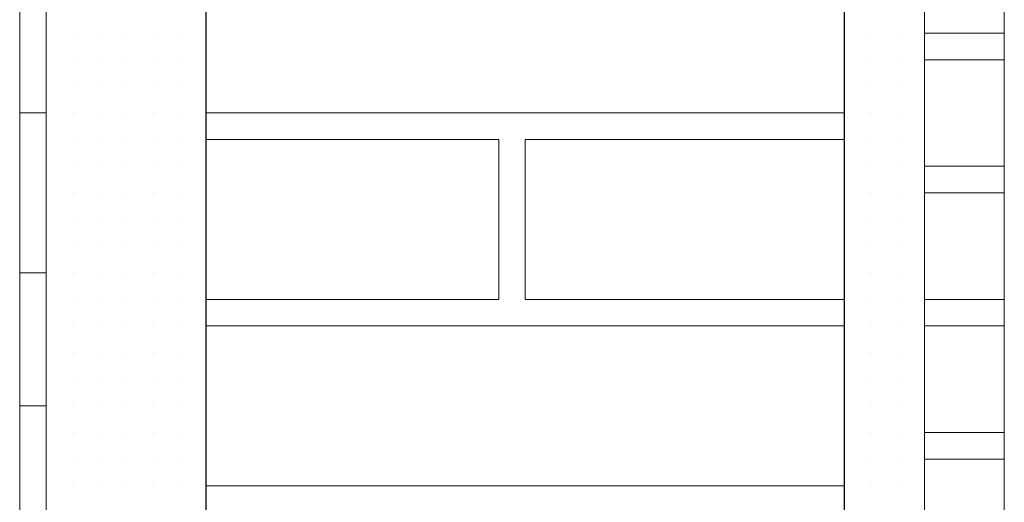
# Model space of a CAD drawing. Header units: metres. Extents: x 5.7 to 89.8, y 4 to 63.5.
# Tile 459 of 475: x 72.863 to 73.22, y 51.566 to 51.74. Entities that reach past the tile are written whole.
import ezdxf

# ---------------------------------------------------------------- set-up
doc = ezdxf.new("R2010")
doc.units = ezdxf.units.M
doc.header["$MEASUREMENT"] = 0
for name, color, linetype in [('PDF17_hatch-borshi', 7, 'Continuous'), ('PDF17_kaff', 7, 'Continuous'), ('PDF17_wall', 7, 'Continuous')]:
    doc.layers.add(name, color=color, linetype=linetype)

msp = doc.modelspace()

# ---------------------------------------------------------------- linework, layer by layer
at = {"layer": 'PDF17_hatch-borshi', "lineweight": 18}
for points in [[(72.8825, 51.7356), (72.8825, 51.7356)], [(72.8825, 51.7356), (72.8825, 51.7356)], [(72.8825, 51.7356), (72.8825, 51.7356)], [(72.89213, 51.7356), (72.89213, 51.7356)], [(72.89213, 51.7356), (72.89213, 51.7356)], [(72.89213, 51.7356), (72.89213, 51.7356)], [(72.89213, 51.7356), (72.89213, 51.7356)], [(72.90176, 51.7356), (72.90176, 51.7356)], [(72.90176, 51.7356), (72.90176, 51.7356)], [(72.90176, 51.7356), (72.90176, 51.7356)], [(72.90176, 51.7356), (72.90176, 51.7356)], [(72.91139, 51.7356), (72.91139, 51.7356)], [(72.91139, 51.7356), (72.91139, 51.7356)], [(72.91139, 51.7356), (72.91139, 51.7356)], [(72.91139, 51.7356), (72.91139, 51.7356)], [(72.91139, 51.7356), (72.91139, 51.7356)], [(72.92103, 51.7356), (72.92103, 51.7356)], [(72.92103, 51.7356), (72.92103, 51.7356)], [(72.92103, 51.7356), (72.92103, 51.7356)], [(72.92103, 51.7356), (72.92103, 51.7356)], [(72.92103, 51.7356), (72.92103, 51.7356)], [(72.93066, 51.7356), (72.93066, 51.7356)], [(72.93066, 51.7356), (72.93066, 51.7356)], [(73.16181, 51.7356), (73.16181, 51.7356)], [(73.16181, 51.7356), (73.16181, 51.7356)], [(73.17144, 51.7356), (73.17144, 51.7356)], [(73.17144, 51.7356), (73.17144, 51.7356)], [(73.17144, 51.7356), (73.17144, 51.7356)], [(73.17144, 51.7356), (73.17144, 51.7356)], [(73.18107, 51.7356), (73.18107, 51.7356)], [(73.18107, 51.7356), (73.18107, 51.7356)], [(73.18107, 51.7356), (73.18107, 51.7356)], [(73.1907, 51.7356), (73.1907, 51.7356)], [(73.1907, 51.7356), (73.1907, 51.7356)], [(73.1907, 51.7356), (73.1907, 51.7356)], [(73.1907, 51.7356), (73.1907, 51.7356)], [(73.1907, 51.7356), (73.1907, 51.7356)], [(72.8825, 51.72596), (72.8825, 51.72596)], [(72.8825, 51.72596), (72.8825, 51.72596)], [(72.8825, 51.72596), (72.8825, 51.72596)], [(72.89213, 51.72596), (72.89213, 51.72596)], [(72.89213, 51.72596), (72.89213, 51.72596)], [(72.89213, 51.72596), (72.89213, 51.72596)], [(72.90176, 51.72596), (72.90176, 51.72596)], [(72.90176, 51.72596), (72.90176, 51.72596)], [(72.90176, 51.72596), (72.90176, 51.72596)], [(72.91139, 51.72596), (72.91139, 51.72596)], [(72.91139, 51.72596), (72.91139, 51.72596)], [(72.92103, 51.72596), (72.92103, 51.72596)], [(72.92103, 51.72596), (72.92103, 51.72596)], [(72.92103, 51.72596), (72.92103, 51.72596)], [(72.92103, 51.72596), (72.92103, 51.72596)], [(72.93066, 51.72596), (72.93066, 51.72596)], [(73.16181, 51.72596), (73.16181, 51.72596)], [(73.17144, 51.72596), (73.17144, 51.72596)], [(73.17144, 51.72596), (73.17144, 51.72596)], [(73.18107, 51.72596), (73.18107, 51.72596)], [(73.18107, 51.72596), (73.18107, 51.72596)], [(73.18107, 51.72596), (73.18107, 51.72596)], [(73.1907, 51.72596), (73.1907, 51.72596)], [(72.8825, 51.71633), (72.8825, 51.71633)], [(72.8825, 51.71633), (72.8825, 51.71633)], [(72.8825, 51.71633), (72.8825, 51.71633)], [(72.8825, 51.71633), (72.8825, 51.71633)], [(72.89213, 51.71633), (72.89213, 51.71633)], [(72.89213, 51.71633), (72.89213, 51.71633)], [(72.89213, 51.71633), (72.89213, 51.71633)], [(72.90176, 51.71633), (72.90176, 51.71633)], [(72.90176, 51.71633), (72.90176, 51.71633)], [(72.90176, 51.71633), (72.90176, 51.71633)], [(72.91139, 51.71633), (72.91139, 51.71633)], [(72.91139, 51.71633), (72.91139, 51.71633)], [(72.92103, 51.71633), (72.92103, 51.71633)], [(72.92103, 51.71633), (72.92103, 51.71633)], [(72.92103, 51.71633), (72.92103, 51.71633)], [(72.92103, 51.71633), (72.92103, 51.71633)], [(72.93066, 51.71633), (72.93066, 51.71633)], [(72.93066, 51.71633), (72.93066, 51.71633)], [(73.16181, 51.71633), (73.16181, 51.71633)], [(73.16181, 51.71633), (73.16181, 51.71633)], [(73.16181, 51.71633), (73.16181, 51.71633)], [(73.17144, 51.71633), (73.17144, 51.71633)], [(73.17144, 51.71633), (73.17144, 51.71633)], [(73.17144, 51.71633), (73.17144, 51.71633)], [(73.17144, 51.71633), (73.17144, 51.71633)], [(73.17144, 51.71633), (73.17144, 51.71633)], [(73.18107, 51.71633), (73.18107, 51.71633)], [(73.18107, 51.71633), (73.18107, 51.71633)], [(73.18107, 51.71633), (73.18107, 51.71633)], [(73.1907, 51.71633), (73.1907, 51.71633)], [(73.1907, 51.71633), (73.1907, 51.71633)], [(73.1907, 51.71633), (73.1907, 51.71633)], [(73.1907, 51.71633), (73.1907, 51.71633)], [(72.8825, 51.7067), (72.8825, 51.7067)], [(72.8825, 51.7067), (72.8825, 51.7067)], [(72.8825, 51.7067), (72.8825, 51.7067)], [(72.89213, 51.7067), (72.89213, 51.7067)], [(72.89213, 51.7067), (72.89213, 51.7067)], [(72.89213, 51.7067), (72.89213, 51.7067)], [(72.89213, 51.7067), (72.89213, 51.7067)], [(72.90176, 51.7067), (72.90176, 51.7067)], [(72.90176, 51.7067), (72.90176, 51.7067)], [(72.90176, 51.7067), (72.90176, 51.7067)], [(72.91139, 51.7067), (72.91139, 51.7067)], [(72.91139, 51.7067), (72.91139, 51.7067)], [(72.91139, 51.7067), (72.91139, 51.7067)], [(72.91139, 51.7067), (72.91139, 51.7067)], [(72.92103, 51.7067), (72.92103, 51.7067)], [(72.92103, 51.7067), (72.92103, 51.7067)], [(72.92103, 51.7067), (72.92103, 51.7067)], [(73.16181, 51.7067), (72.93066, 51.7067)], [(73.05586, 51.7067), (73.05586, 51.7067)], [(73.06549, 51.7067), (73.06549, 51.7067)], [(73.07512, 51.7067), (73.07512, 51.7067)], [(73.09439, 51.7067), (73.09439, 51.7067)], [(73.12328, 51.7067), (73.12328, 51.7067)], [(73.14254, 51.7067), (73.14254, 51.7067)], [(73.16181, 51.7067), (73.16181, 51.7067)], [(73.16181, 51.7067), (73.16181, 51.7067)], [(73.16181, 51.7067), (73.16181, 51.7067)], [(73.17144, 51.7067), (73.17144, 51.7067)], [(73.17144, 51.7067), (73.17144, 51.7067)], [(73.18107, 51.7067), (73.18107, 51.7067)], [(73.18107, 51.7067), (73.18107, 51.7067)], [(73.18107, 51.7067), (73.18107, 51.7067)], [(73.18107, 51.7067), (73.18107, 51.7067)], [(73.1907, 51.7067), (73.1907, 51.7067)], [(73.1907, 51.7067), (73.1907, 51.7067)], [(73.1907, 51.7067), (73.1907, 51.7067)], [(72.8825, 51.69707), (72.8825, 51.69707)], [(72.8825, 51.69707), (72.8825, 51.69707)], [(72.8825, 51.69707), (72.8825, 51.69707)], [(72.8825, 51.69707), (72.8825, 51.69707)], [(72.89213, 51.69707), (72.89213, 51.69707)], [(72.89213, 51.69707), (72.89213, 51.69707)], [(72.89213, 51.69707), (72.89213, 51.69707)], [(72.90176, 51.69707), (72.90176, 51.69707)], [(72.90176, 51.69707), (72.90176, 51.69707)], [(72.90176, 51.69707), (72.90176, 51.69707)], [(72.91139, 51.69707), (72.91139, 51.69707)], [(72.91139, 51.69707), (72.91139, 51.69707)], [(72.91139, 51.69707), (72.91139, 51.69707)], [(72.91139, 51.69707), (72.91139, 51.69707)], [(72.92103, 51.69707), (72.92103, 51.69707)], [(72.92103, 51.69707), (72.92103, 51.69707)], [(72.92103, 51.69707), (72.92103, 51.69707)], [(72.93066, 51.69707), (72.93066, 51.69707)], [(72.93066, 51.69707), (72.93066, 51.69707)], [(72.93066, 51.69707), (72.93066, 51.69707)], [(72.93066, 51.63928), (73.0366, 51.63928), (73.0366, 51.69707), (72.93066, 51.69707)], [(72.93066, 51.69707), (72.93066, 51.69707)], [(72.94029, 51.69707), (72.94029, 51.69707)], [(72.94029, 51.69707), (72.94029, 51.69707)], [(72.94992, 51.69707), (72.94992, 51.69707)], [(72.95955, 51.69707), (72.95955, 51.69707)], [(72.95955, 51.69707), (72.95955, 51.69707)], [(72.97881, 51.69707), (72.97881, 51.69707)], [(72.98844, 51.69707), (72.98844, 51.69707)], [(72.98844, 51.69707), (72.98844, 51.69707)], [(72.98844, 51.69707), (72.98844, 51.69707)], [(72.99808, 51.69707), (72.99808, 51.69707)], [(73.00771, 51.69707), (73.00771, 51.69707)], [(73.00771, 51.69707), (73.00771, 51.69707)], [(73.01734, 51.69707), (73.01734, 51.69707)], [(73.01734, 51.69707), (73.01734, 51.69707)], [(73.01734, 51.69707), (73.01734, 51.69707)], [(73.02697, 51.69707), (73.02697, 51.69707)], [(73.0366, 51.69707), (73.0366, 51.69707)], [(73.0366, 51.69707), (73.0366, 51.69707)], [(73.16181, 51.69707), (73.04623, 51.69707), (73.04623, 51.63928), (73.16181, 51.63928)], [(73.04623, 51.69707), (73.04623, 51.69707)], [(73.04623, 51.69707), (73.04623, 51.69707)], [(73.04623, 51.69707), (73.04623, 51.69707)], [(73.05586, 51.69707), (73.05586, 51.69707)], [(73.06549, 51.69707), (73.06549, 51.69707)], [(73.06549, 51.69707), (73.06549, 51.69707)], [(73.08476, 51.69707), (73.08476, 51.69707)], [(73.09439, 51.69707), (73.09439, 51.69707)], [(73.11365, 51.69707), (73.11365, 51.69707)], [(73.11365, 51.69707), (73.11365, 51.69707)], [(73.12328, 51.69707), (73.12328, 51.69707)], [(73.13291, 51.69707), (73.13291, 51.69707)], [(73.15217, 51.69707), (73.15217, 51.69707)], [(73.15217, 51.69707), (73.15217, 51.69707)], [(73.15217, 51.69707), (73.15217, 51.69707)], [(73.16181, 51.69707), (73.16181, 51.69707)], [(73.16181, 51.69707), (73.16181, 51.69707)], [(73.16181, 51.69707), (73.16181, 51.69707)], [(73.16181, 51.69707), (73.16181, 51.69707)], [(73.17144, 51.69707), (73.17144, 51.69707)], [(73.17144, 51.69707), (73.17144, 51.69707)], [(73.17144, 51.69707), (73.17144, 51.69707)], [(73.17144, 51.69707), (73.17144, 51.69707)], [(73.18107, 51.69707), (73.18107, 51.69707)], [(73.18107, 51.69707), (73.18107, 51.69707)], [(73.18107, 51.69707), (73.18107, 51.69707)], [(73.1907, 51.69707), (73.1907, 51.69707)], [(73.1907, 51.69707), (73.1907, 51.69707)], [(73.1907, 51.69707), (73.1907, 51.69707)], [(73.1907, 51.69707), (73.1907, 51.69707)], [(72.8825, 51.68744), (72.8825, 51.68744)], [(72.8825, 51.68744), (72.8825, 51.68744)], [(72.8825, 51.68744), (72.8825, 51.68744)], [(72.89213, 51.68744), (72.89213, 51.68744)], [(72.89213, 51.68744), (72.89213, 51.68744)], [(72.90176, 51.68744), (72.90176, 51.68744)], [(72.90176, 51.68744), (72.90176, 51.68744)], [(72.90176, 51.68744), (72.90176, 51.68744)], [(72.90176, 51.68744), (72.90176, 51.68744)], [(72.91139, 51.68744), (72.91139, 51.68744)], [(72.91139, 51.68744), (72.91139, 51.68744)], [(72.91139, 51.68744), (72.91139, 51.68744)], [(72.91139, 51.68744), (72.91139, 51.68744)], [(72.92103, 51.68744), (72.92103, 51.68744)], [(72.92103, 51.68744), (72.92103, 51.68744)], [(72.92103, 51.68744), (72.92103, 51.68744)], [(72.92103, 51.68744), (72.92103, 51.68744)], [(72.92103, 51.68744), (72.92103, 51.68744)], [(72.93066, 51.68744), (72.93066, 51.68744)], [(73.16181, 51.68744), (73.16181, 51.68744)], [(73.16181, 51.68744), (73.16181, 51.68744)], [(73.16181, 51.68744), (73.16181, 51.68744)], [(73.17144, 51.68744), (73.17144, 51.68744)], [(73.17144, 51.68744), (73.17144, 51.68744)], [(73.18107, 51.68744), (73.18107, 51.68744)], [(73.18107, 51.68744), (73.18107, 51.68744)], [(73.18107, 51.68744), (73.18107, 51.68744)], [(73.1907, 51.68744), (73.1907, 51.68744)], [(73.1907, 51.68744), (73.1907, 51.68744)], [(72.8825, 51.67781), (72.8825, 51.67781)], [(72.8825, 51.67781), (72.8825, 51.67781)], [(72.8825, 51.67781), (72.8825, 51.67781)], [(72.89213, 51.67781), (72.89213, 51.67781)], [(72.89213, 51.67781), (72.89213, 51.67781)], [(72.89213, 51.67781), (72.89213, 51.67781)], [(72.90176, 51.67781), (72.90176, 51.67781)], [(72.90176, 51.67781), (72.90176, 51.67781)], [(72.90176, 51.67781), (72.90176, 51.67781)], [(72.90176, 51.67781), (72.90176, 51.67781)], [(72.91139, 51.67781), (72.91139, 51.67781)], [(72.91139, 51.67781), (72.91139, 51.67781)], [(72.91139, 51.67781), (72.91139, 51.67781)], [(72.92103, 51.67781), (72.92103, 51.67781)], [(72.92103, 51.67781), (72.92103, 51.67781)], [(72.92103, 51.67781), (72.92103, 51.67781)], [(72.93066, 51.67781), (72.93066, 51.67781)], [(72.93066, 51.67781), (72.93066, 51.67781)], [(73.0366, 51.67781), (73.0366, 51.67781)], [(73.0366, 51.67781), (73.0366, 51.67781)], [(73.04623, 51.67781), (73.04623, 51.67781)], [(73.04623, 51.67781), (73.04623, 51.67781)], [(73.16181, 51.67781), (73.16181, 51.67781)], [(73.16181, 51.67781), (73.16181, 51.67781)], [(73.16181, 51.67781), (73.16181, 51.67781)], [(73.16181, 51.67781), (73.16181, 51.67781)], [(73.17144, 51.67781), (73.17144, 51.67781)], [(73.17144, 51.67781), (73.17144, 51.67781)], [(73.17144, 51.67781), (73.17144, 51.67781)], [(73.17144, 51.67781), (73.17144, 51.67781)], [(73.18107, 51.67781), (73.18107, 51.67781)], [(73.18107, 51.67781), (73.18107, 51.67781)], [(73.18107, 51.67781), (73.18107, 51.67781)], [(73.18107, 51.67781), (73.18107, 51.67781)], [(73.1907, 51.67781), (73.1907, 51.67781)], [(73.1907, 51.67781), (73.1907, 51.67781)], [(73.1907, 51.67781), (73.1907, 51.67781)], [(73.1907, 51.67781), (73.1907, 51.67781)], [(72.8825, 51.66818), (72.8825, 51.66818)], [(72.8825, 51.66818), (72.8825, 51.66818)], [(72.8825, 51.66818), (72.8825, 51.66818)], [(72.8825, 51.66818), (72.8825, 51.66818)], [(72.89213, 51.66818), (72.89213, 51.66818)], [(72.89213, 51.66818), (72.89213, 51.66818)], [(72.89213, 51.66818), (72.89213, 51.66818)], [(72.89213, 51.66818), (72.89213, 51.66818)], [(72.90176, 51.66818), (72.90176, 51.66818)], [(72.90176, 51.66818), (72.90176, 51.66818)], [(72.90176, 51.66818), (72.90176, 51.66818)], [(72.90176, 51.66818), (72.90176, 51.66818)], [(72.90176, 51.66818), (72.90176, 51.66818)], [(72.91139, 51.66818), (72.91139, 51.66818)], [(72.91139, 51.66818), (72.91139, 51.66818)], [(72.91139, 51.66818), (72.91139, 51.66818)], [(72.91139, 51.66818), (72.91139, 51.66818)], [(72.92103, 51.66818), (72.92103, 51.66818)], [(72.92103, 51.66818), (72.92103, 51.66818)], [(72.92103, 51.66818), (72.92103, 51.66818)], [(72.92103, 51.66818), (72.92103, 51.66818)], [(72.93066, 51.66818), (72.93066, 51.66818)], [(72.93066, 51.66818), (72.93066, 51.66818)], [(73.0366, 51.66818), (73.0366, 51.66818)], [(73.16181, 51.66818), (73.16181, 51.66818)], [(73.16181, 51.66818), (73.16181, 51.66818)], [(73.17144, 51.66818), (73.17144, 51.66818)], [(73.17144, 51.66818), (73.17144, 51.66818)], [(73.17144, 51.66818), (73.17144, 51.66818)], [(73.18107, 51.66818), (73.18107, 51.66818)], [(73.18107, 51.66818), (73.18107, 51.66818)], [(73.18107, 51.66818), (73.18107, 51.66818)], [(73.18107, 51.66818), (73.18107, 51.66818)], [(73.18107, 51.66818), (73.18107, 51.66818)], [(73.1907, 51.66818), (73.1907, 51.66818)], [(73.1907, 51.66818), (73.1907, 51.66818)], [(73.1907, 51.66818), (73.1907, 51.66818)], [(72.8825, 51.65855), (72.8825, 51.65855)], [(72.8825, 51.65855), (72.8825, 51.65855)], [(72.89213, 51.65855), (72.89213, 51.65855)], [(72.90176, 51.65855), (72.90176, 51.65855)], [(72.90176, 51.65855), (72.90176, 51.65855)], [(72.90176, 51.65855), (72.90176, 51.65855)], [(72.91139, 51.65855), (72.91139, 51.65855)], [(72.91139, 51.65855), (72.91139, 51.65855)], [(72.91139, 51.65855), (72.91139, 51.65855)], [(72.91139, 51.65855), (72.91139, 51.65855)], [(72.92103, 51.65855), (72.92103, 51.65855)], [(72.92103, 51.65855), (72.92103, 51.65855)], [(72.92103, 51.65855), (72.92103, 51.65855)], [(72.93066, 51.65855), (72.93066, 51.65855)], [(72.93066, 51.65855), (72.93066, 51.65855)], [(72.93066, 51.65855), (72.93066, 51.65855)], [(73.04623, 51.65855), (73.04623, 51.65855)], [(73.04623, 51.65855), (73.04623, 51.65855)], [(73.16181, 51.65855), (73.16181, 51.65855)], [(73.16181, 51.65855), (73.16181, 51.65855)], [(73.16181, 51.65855), (73.16181, 51.65855)], [(73.17144, 51.65855), (73.17144, 51.65855)], [(73.17144, 51.65855), (73.17144, 51.65855)], [(73.18107, 51.65855), (73.18107, 51.65855)], [(73.18107, 51.65855), (73.18107, 51.65855)], [(73.1907, 51.65855), (73.1907, 51.65855)], [(73.1907, 51.65855), (73.1907, 51.65855)], [(73.1907, 51.65855), (73.1907, 51.65855)], [(72.87287, 51.64892), (72.87287, 51.64892)], [(72.8825, 51.64892), (72.8825, 51.64892)], [(72.8825, 51.64892), (72.8825, 51.64892)], [(72.8825, 51.64892), (72.8825, 51.64892)], [(72.89213, 51.64892), (72.89213, 51.64892)], [(72.89213, 51.64892), (72.89213, 51.64892)], [(72.89213, 51.64892), (72.89213, 51.64892)], [(72.89213, 51.64892), (72.89213, 51.64892)], [(72.90176, 51.64892), (72.90176, 51.64892)], [(72.90176, 51.64892), (72.90176, 51.64892)], [(72.90176, 51.64892), (72.90176, 51.64892)], [(72.91139, 51.64892), (72.91139, 51.64892)], [(72.91139, 51.64892), (72.91139, 51.64892)], [(72.91139, 51.64892), (72.91139, 51.64892)], [(72.92103, 51.64892), (72.92103, 51.64892)], [(72.92103, 51.64892), (72.92103, 51.64892)], [(72.92103, 51.64892), (72.92103, 51.64892)], [(72.93066, 51.64892), (72.93066, 51.64892)], [(72.93066, 51.64892), (72.93066, 51.64892)], [(73.0366, 51.64892), (73.0366, 51.64892)], [(73.16181, 51.64892), (73.16181, 51.64892)], [(73.16181, 51.64892), (73.16181, 51.64892)], [(73.16181, 51.64892), (73.16181, 51.64892)], [(73.17144, 51.64892), (73.17144, 51.64892)], [(73.17144, 51.64892), (73.17144, 51.64892)], [(73.17144, 51.64892), (73.17144, 51.64892)], [(73.18107, 51.64892), (73.18107, 51.64892)], [(73.18107, 51.64892), (73.18107, 51.64892)], [(73.18107, 51.64892), (73.18107, 51.64892)], [(73.18107, 51.64892), (73.18107, 51.64892)], [(73.1907, 51.64892), (73.1907, 51.64892)], [(73.1907, 51.64892), (73.1907, 51.64892)], [(73.1907, 51.64892), (73.1907, 51.64892)], [(72.87287, 51.63928), (72.87287, 51.63928)], [(72.8825, 51.63928), (72.8825, 51.63928)], [(72.8825, 51.63928), (72.8825, 51.63928)], [(72.8825, 51.63928), (72.8825, 51.63928)], [(72.8825, 51.63928), (72.8825, 51.63928)], [(72.89213, 51.63928), (72.89213, 51.63928)], [(72.89213, 51.63928), (72.89213, 51.63928)], [(72.89213, 51.63928), (72.89213, 51.63928)], [(72.89213, 51.63928), (72.89213, 51.63928)], [(72.90176, 51.63928), (72.90176, 51.63928)], [(72.90176, 51.63928), (72.90176, 51.63928)], [(72.90176, 51.63928), (72.90176, 51.63928)], [(72.90176, 51.63928), (72.90176, 51.63928)], [(72.91139, 51.63928), (72.91139, 51.63928)], [(72.91139, 51.63928), (72.91139, 51.63928)], [(72.91139, 51.63928), (72.91139, 51.63928)], [(72.91139, 51.63928), (72.91139, 51.63928)], [(72.92103, 51.63928), (72.92103, 51.63928)], [(72.92103, 51.63928), (72.92103, 51.63928)], [(72.92103, 51.63928), (72.92103, 51.63928)], [(72.92103, 51.63928), (72.92103, 51.63928)], [(72.93066, 51.63928), (72.93066, 51.63928)], [(72.93066, 51.63928), (72.93066, 51.63928)], [(72.93066, 51.63928), (72.93066, 51.63928)], [(72.93066, 51.63928), (72.93066, 51.63928)], [(72.94992, 51.63928), (72.94992, 51.63928)], [(72.97881, 51.63928), (72.97881, 51.63928)], [(73.00771, 51.63928), (73.00771, 51.63928)], [(73.01734, 51.63928), (73.01734, 51.63928)], [(73.0366, 51.63928), (73.0366, 51.63928)], [(73.04623, 51.63928), (73.04623, 51.63928)], [(73.04623, 51.63928), (73.04623, 51.63928)], [(73.04623, 51.63928), (73.04623, 51.63928)], [(73.05586, 51.63928), (73.05586, 51.63928)], [(73.05586, 51.63928), (73.05586, 51.63928)], [(73.06549, 51.63928), (73.06549, 51.63928)], [(73.07512, 51.63928), (73.07512, 51.63928)], [(73.07512, 51.63928), (73.07512, 51.63928)], [(73.08476, 51.63928), (73.08476, 51.63928)], [(73.08476, 51.63928), (73.08476, 51.63928)], [(73.10402, 51.63928), (73.10402, 51.63928)], [(73.12328, 51.63928), (73.12328, 51.63928)], [(73.12328, 51.63928), (73.12328, 51.63928)], [(73.14254, 51.63928), (73.14254, 51.63928)], [(73.15217, 51.63928), (73.15217, 51.63928)], [(73.16181, 51.63928), (73.16181, 51.63928)], [(73.16181, 51.63928), (73.16181, 51.63928)], [(73.16181, 51.63928), (73.16181, 51.63928)], [(73.17144, 51.63928), (73.17144, 51.63928)], [(73.17144, 51.63928), (73.17144, 51.63928)], [(73.17144, 51.63928), (73.17144, 51.63928)], [(73.18107, 51.63928), (73.18107, 51.63928)], [(73.18107, 51.63928), (73.18107, 51.63928)], [(73.18107, 51.63928), (73.18107, 51.63928)], [(73.1907, 51.63928), (73.1907, 51.63928)], [(73.1907, 51.63928), (73.1907, 51.63928)], [(73.1907, 51.63928), (73.1907, 51.63928)], [(72.8825, 51.62965), (72.8825, 51.62965)], [(72.8825, 51.62965), (72.8825, 51.62965)], [(72.8825, 51.62965), (72.8825, 51.62965)], [(72.89213, 51.62965), (72.89213, 51.62965)], [(72.89213, 51.62965), (72.89213, 51.62965)], [(72.89213, 51.62965), (72.89213, 51.62965)], [(72.90176, 51.62965), (72.90176, 51.62965)], [(72.90176, 51.62965), (72.90176, 51.62965)], [(72.90176, 51.62965), (72.90176, 51.62965)], [(72.90176, 51.62965), (72.90176, 51.62965)], [(72.91139, 51.62965), (72.91139, 51.62965)], [(72.91139, 51.62965), (72.91139, 51.62965)], [(72.91139, 51.62965), (72.91139, 51.62965)], [(72.91139, 51.62965), (72.91139, 51.62965)], [(72.92103, 51.62965), (72.92103, 51.62965)], [(72.92103, 51.62965), (72.92103, 51.62965)], [(72.92103, 51.62965), (72.92103, 51.62965)], [(72.92103, 51.62965), (72.92103, 51.62965)], [(72.93066, 51.62965), (72.93066, 51.62965)], [(72.93066, 51.62965), (73.16181, 51.62965)], [(72.94029, 51.62965), (72.94029, 51.62965)], [(72.94992, 51.62965), (72.94992, 51.62965)], [(72.94992, 51.62965), (72.94992, 51.62965)], [(72.96918, 51.62965), (72.96918, 51.62965)], [(72.97881, 51.62965), (72.97881, 51.62965)], [(72.98844, 51.62965), (72.98844, 51.62965)], [(72.98844, 51.62965), (72.98844, 51.62965)], [(72.99808, 51.62965), (72.99808, 51.62965)], [(73.00771, 51.62965), (73.00771, 51.62965)], [(73.00771, 51.62965), (73.00771, 51.62965)], [(73.01734, 51.62965), (73.01734, 51.62965)], [(73.02697, 51.62965), (73.02697, 51.62965)], [(73.0366, 51.62965), (73.0366, 51.62965)], [(73.0366, 51.62965), (73.0366, 51.62965)], [(73.04623, 51.62965), (73.04623, 51.62965)], [(73.05586, 51.62965), (73.05586, 51.62965)], [(73.06549, 51.62965), (73.06549, 51.62965)], [(73.08476, 51.62965), (73.08476, 51.62965)], [(73.08476, 51.62965), (73.08476, 51.62965)], [(73.11365, 51.62965), (73.11365, 51.62965)], [(73.11365, 51.62965), (73.11365, 51.62965)], [(73.13291, 51.62965), (73.13291, 51.62965)], [(73.14254, 51.62965), (73.14254, 51.62965)], [(73.15217, 51.62965), (73.15217, 51.62965)], [(73.15217, 51.62965), (73.15217, 51.62965)], [(73.16181, 51.62965), (73.16181, 51.62965)], [(73.16181, 51.62965), (73.16181, 51.62965)], [(73.16181, 51.62965), (73.16181, 51.62965)], [(73.17144, 51.62965), (73.17144, 51.62965)], [(73.17144, 51.62965), (73.17144, 51.62965)], [(73.17144, 51.62965), (73.17144, 51.62965)], [(73.18107, 51.62965), (73.18107, 51.62965)], [(73.18107, 51.62965), (73.18107, 51.62965)], [(73.18107, 51.62965), (73.18107, 51.62965)], [(73.1907, 51.62965), (73.1907, 51.62965)], [(73.1907, 51.62965), (73.1907, 51.62965)], [(73.1907, 51.62965), (73.1907, 51.62965)], [(73.1907, 51.62965), (73.1907, 51.62965)], [(72.87287, 51.62002), (72.87287, 51.62002)], [(72.8825, 51.62002), (72.8825, 51.62002)], [(72.8825, 51.62002), (72.8825, 51.62002)], [(72.8825, 51.62002), (72.8825, 51.62002)], [(72.8825, 51.62002), (72.8825, 51.62002)], [(72.8825, 51.62002), (72.8825, 51.62002)], [(72.89213, 51.62002), (72.89213, 51.62002)], [(72.89213, 51.62002), (72.89213, 51.62002)], [(72.89213, 51.62002), (72.89213, 51.62002)], [(72.89213, 51.62002), (72.89213, 51.62002)], [(72.90176, 51.62002), (72.90176, 51.62002)], [(72.90176, 51.62002), (72.90176, 51.62002)], [(72.90176, 51.62002), (72.90176, 51.62002)], [(72.91139, 51.62002), (72.91139, 51.62002)], [(72.91139, 51.62002), (72.91139, 51.62002)], [(72.91139, 51.62002), (72.91139, 51.62002)], [(72.91139, 51.62002), (72.91139, 51.62002)], [(72.92103, 51.62002), (72.92103, 51.62002)], [(72.92103, 51.62002), (72.92103, 51.62002)], [(72.92103, 51.62002), (72.92103, 51.62002)], [(72.92103, 51.62002), (72.92103, 51.62002)], [(72.92103, 51.62002), (72.92103, 51.62002)], [(72.93066, 51.62002), (72.93066, 51.62002)], [(72.93066, 51.62002), (72.93066, 51.62002)], [(72.93066, 51.62002), (72.93066, 51.62002)], [(73.16181, 51.62002), (73.16181, 51.62002)], [(73.16181, 51.62002), (73.16181, 51.62002)], [(73.16181, 51.62002), (73.16181, 51.62002)], [(73.17144, 51.62002), (73.17144, 51.62002)], [(73.17144, 51.62002), (73.17144, 51.62002)], [(73.17144, 51.62002), (73.17144, 51.62002)], [(73.17144, 51.62002), (73.17144, 51.62002)], [(73.18107, 51.62002), (73.18107, 51.62002)], [(73.18107, 51.62002), (73.18107, 51.62002)], [(73.18107, 51.62002), (73.18107, 51.62002)], [(73.18107, 51.62002), (73.18107, 51.62002)], [(73.1907, 51.62002), (73.1907, 51.62002)], [(73.1907, 51.62002), (73.1907, 51.62002)], [(72.8825, 51.61039), (72.8825, 51.61039)], [(72.8825, 51.61039), (72.8825, 51.61039)], [(72.8825, 51.61039), (72.8825, 51.61039)], [(72.8825, 51.61039), (72.8825, 51.61039)], [(72.89213, 51.61039), (72.89213, 51.61039)], [(72.89213, 51.61039), (72.89213, 51.61039)], [(72.89213, 51.61039), (72.89213, 51.61039)], [(72.89213, 51.61039), (72.89213, 51.61039)], [(72.90176, 51.61039), (72.90176, 51.61039)], [(72.90176, 51.61039), (72.90176, 51.61039)], [(72.90176, 51.61039), (72.90176, 51.61039)], [(72.91139, 51.61039), (72.91139, 51.61039)], [(72.91139, 51.61039), (72.91139, 51.61039)], [(72.91139, 51.61039), (72.91139, 51.61039)], [(72.91139, 51.61039), (72.91139, 51.61039)], [(72.91139, 51.61039), (72.91139, 51.61039)], [(72.92103, 51.61039), (72.92103, 51.61039)], [(72.92103, 51.61039), (72.92103, 51.61039)], [(72.92103, 51.61039), (72.92103, 51.61039)], [(72.93066, 51.61039), (72.93066, 51.61039)], [(72.93066, 51.61039), (72.93066, 51.61039)], [(73.16181, 51.61039), (73.16181, 51.61039)], [(73.16181, 51.61039), (73.16181, 51.61039)], [(73.16181, 51.61039), (73.16181, 51.61039)], [(73.17144, 51.61039), (73.17144, 51.61039)], [(73.17144, 51.61039), (73.17144, 51.61039)], [(73.17144, 51.61039), (73.17144, 51.61039)], [(73.17144, 51.61039), (73.17144, 51.61039)], [(73.18107, 51.61039), (73.18107, 51.61039)], [(73.18107, 51.61039), (73.18107, 51.61039)], [(73.18107, 51.61039), (73.18107, 51.61039)], [(73.18107, 51.61039), (73.18107, 51.61039)], [(73.1907, 51.61039), (73.1907, 51.61039)], [(73.1907, 51.61039), (73.1907, 51.61039)], [(73.1907, 51.61039), (73.1907, 51.61039)], [(73.1907, 51.61039), (73.1907, 51.61039)], [(73.1907, 51.61039), (73.1907, 51.61039)], [(72.8825, 51.60076), (72.8825, 51.60076)], [(72.8825, 51.60076), (72.8825, 51.60076)], [(72.8825, 51.60076), (72.8825, 51.60076)], [(72.8825, 51.60076), (72.8825, 51.60076)], [(72.8825, 51.60076), (72.8825, 51.60076)], [(72.89213, 51.60076), (72.89213, 51.60076)], [(72.89213, 51.60076), (72.89213, 51.60076)], [(72.89213, 51.60076), (72.89213, 51.60076)], [(72.90176, 51.60076), (72.90176, 51.60076)], [(72.90176, 51.60076), (72.90176, 51.60076)], [(72.90176, 51.60076), (72.90176, 51.60076)], [(72.91139, 51.60076), (72.91139, 51.60076)], [(72.91139, 51.60076), (72.91139, 51.60076)], [(72.91139, 51.60076), (72.91139, 51.60076)], [(72.91139, 51.60076), (72.91139, 51.60076)], [(72.91139, 51.60076), (72.91139, 51.60076)], [(72.92103, 51.60076), (72.92103, 51.60076)], [(72.92103, 51.60076), (72.92103, 51.60076)], [(72.92103, 51.60076), (72.92103, 51.60076)], [(72.92103, 51.60076), (72.92103, 51.60076)], [(72.92103, 51.60076), (72.92103, 51.60076)], [(72.93066, 51.60076), (72.93066, 51.60076)], [(72.93066, 51.60076), (72.93066, 51.60076)], [(73.16181, 51.60076), (73.16181, 51.60076)], [(73.16181, 51.60076), (73.16181, 51.60076)], [(73.16181, 51.60076), (73.16181, 51.60076)], [(73.17144, 51.60076), (73.17144, 51.60076)], [(73.17144, 51.60076), (73.17144, 51.60076)], [(73.17144, 51.60076), (73.17144, 51.60076)], [(73.18107, 51.60076), (73.18107, 51.60076)], [(73.18107, 51.60076), (73.18107, 51.60076)], [(73.18107, 51.60076), (73.18107, 51.60076)], [(73.1907, 51.60076), (73.1907, 51.60076)], [(73.1907, 51.60076), (73.1907, 51.60076)], [(73.1907, 51.60076), (73.1907, 51.60076)], [(73.1907, 51.60076), (73.1907, 51.60076)], [(73.1907, 51.60076), (73.1907, 51.60076)], [(72.87287, 51.59113), (72.87287, 51.59113)], [(72.87287, 51.59113), (72.87287, 51.59113)], [(72.8825, 51.59113), (72.8825, 51.59113)], [(72.8825, 51.59113), (72.8825, 51.59113)], [(72.8825, 51.59113), (72.8825, 51.59113)], [(72.89213, 51.59113), (72.89213, 51.59113)], [(72.89213, 51.59113), (72.89213, 51.59113)], [(72.89213, 51.59113), (72.89213, 51.59113)], [(72.90176, 51.59113), (72.90176, 51.59113)], [(72.90176, 51.59113), (72.90176, 51.59113)], [(72.91139, 51.59113), (72.91139, 51.59113)], [(72.91139, 51.59113), (72.91139, 51.59113)], [(72.91139, 51.59113), (72.91139, 51.59113)], [(72.92103, 51.59113), (72.92103, 51.59113)], [(72.92103, 51.59113), (72.92103, 51.59113)], [(72.93066, 51.59113), (72.93066, 51.59113)], [(72.93066, 51.59113), (72.93066, 51.59113)], [(73.16181, 51.59113), (73.16181, 51.59113)], [(73.17144, 51.59113), (73.17144, 51.59113)], [(73.17144, 51.59113), (73.17144, 51.59113)], [(73.17144, 51.59113), (73.17144, 51.59113)], [(73.17144, 51.59113), (73.17144, 51.59113)], [(73.18107, 51.59113), (73.18107, 51.59113)], [(73.18107, 51.59113), (73.18107, 51.59113)], [(73.1907, 51.59113), (73.1907, 51.59113)], [(73.1907, 51.59113), (73.1907, 51.59113)], [(73.1907, 51.59113), (73.1907, 51.59113)], [(72.87287, 51.5815), (72.87287, 51.5815)], [(72.8825, 51.5815), (72.8825, 51.5815)], [(72.8825, 51.5815), (72.8825, 51.5815)], [(72.8825, 51.5815), (72.8825, 51.5815)], [(72.8825, 51.5815), (72.8825, 51.5815)], [(72.89213, 51.5815), (72.89213, 51.5815)], [(72.89213, 51.5815), (72.89213, 51.5815)], [(72.89213, 51.5815), (72.89213, 51.5815)], [(72.90176, 51.5815), (72.90176, 51.5815)], [(72.90176, 51.5815), (72.90176, 51.5815)], [(72.90176, 51.5815), (72.90176, 51.5815)], [(72.90176, 51.5815), (72.90176, 51.5815)], [(72.90176, 51.5815), (72.90176, 51.5815)], [(72.91139, 51.5815), (72.91139, 51.5815)], [(72.91139, 51.5815), (72.91139, 51.5815)], [(72.91139, 51.5815), (72.91139, 51.5815)], [(72.92103, 51.5815), (72.92103, 51.5815)], [(72.92103, 51.5815), (72.92103, 51.5815)], [(72.92103, 51.5815), (72.92103, 51.5815)], [(72.93066, 51.5815), (72.93066, 51.5815)], [(73.16181, 51.5815), (73.16181, 51.5815)], [(73.16181, 51.5815), (73.16181, 51.5815)], [(73.16181, 51.5815), (73.16181, 51.5815)], [(73.16181, 51.5815), (73.16181, 51.5815)], [(73.17144, 51.5815), (73.17144, 51.5815)], [(73.17144, 51.5815), (73.17144, 51.5815)], [(73.17144, 51.5815), (73.17144, 51.5815)], [(73.17144, 51.5815), (73.17144, 51.5815)], [(73.18107, 51.5815), (73.18107, 51.5815)], [(73.18107, 51.5815), (73.18107, 51.5815)], [(73.18107, 51.5815), (73.18107, 51.5815)], [(73.18107, 51.5815), (73.18107, 51.5815)], [(73.18107, 51.5815), (73.18107, 51.5815)], [(73.1907, 51.5815), (73.1907, 51.5815)], [(73.1907, 51.5815), (73.1907, 51.5815)], [(73.1907, 51.5815), (73.1907, 51.5815)], [(73.1907, 51.5815), (73.1907, 51.5815)], [(72.8825, 51.57187), (72.8825, 51.57187)], [(72.8825, 51.57187), (72.8825, 51.57187)], [(72.8825, 51.57187), (72.8825, 51.57187)], [(72.8825, 51.57187), (72.8825, 51.57187)], [(72.89213, 51.57187), (72.89213, 51.57187)], [(72.89213, 51.57187), (72.89213, 51.57187)], [(72.89213, 51.57187), (72.89213, 51.57187)], [(72.89213, 51.57187), (72.89213, 51.57187)], [(72.90176, 51.57187), (72.90176, 51.57187)], [(72.90176, 51.57187), (72.90176, 51.57187)], [(72.90176, 51.57187), (72.90176, 51.57187)], [(72.91139, 51.57187), (72.91139, 51.57187)], [(72.91139, 51.57187), (72.91139, 51.57187)], [(72.91139, 51.57187), (72.91139, 51.57187)], [(72.91139, 51.57187), (72.91139, 51.57187)], [(72.92103, 51.57187), (72.92103, 51.57187)], [(72.92103, 51.57187), (72.92103, 51.57187)], [(72.92103, 51.57187), (72.92103, 51.57187)], [(72.93066, 51.57187), (72.93066, 51.57187)], [(72.93066, 51.57187), (72.93066, 51.57187)], [(72.93066, 51.57187), (72.93066, 51.57187)], [(72.93066, 51.57187), (72.93066, 51.57187)], [(73.16181, 51.57187), (72.93066, 51.57187)], [(72.93066, 51.57187), (72.93066, 51.57187)], [(72.94029, 51.57187), (72.94029, 51.57187)], [(72.94029, 51.57187), (72.94029, 51.57187)], [(72.94992, 51.57187), (72.94992, 51.57187)], [(72.95955, 51.57187), (72.95955, 51.57187)], [(72.95955, 51.57187), (72.95955, 51.57187)], [(72.97881, 51.57187), (72.97881, 51.57187)], [(72.98844, 51.57187), (72.98844, 51.57187)], [(72.98844, 51.57187), (72.98844, 51.57187)], [(73.00771, 51.57187), (73.00771, 51.57187)], [(73.00771, 51.57187), (73.00771, 51.57187)], [(73.01734, 51.57187), (73.01734, 51.57187)], [(73.01734, 51.57187), (73.01734, 51.57187)], [(73.01734, 51.57187), (73.01734, 51.57187)], [(73.02697, 51.57187), (73.02697, 51.57187)], [(73.0366, 51.57187), (73.0366, 51.57187)], [(73.0366, 51.57187), (73.0366, 51.57187)], [(73.04623, 51.57187), (73.04623, 51.57187)], [(73.04623, 51.57187), (73.04623, 51.57187)], [(73.05586, 51.57187), (73.05586, 51.57187)], [(73.05586, 51.57187), (73.05586, 51.57187)], [(73.06549, 51.57187), (73.06549, 51.57187)], [(73.06549, 51.57187), (73.06549, 51.57187)], [(73.07512, 51.57187), (73.07512, 51.57187)], [(73.08476, 51.57187), (73.08476, 51.57187)], [(73.09439, 51.57187), (73.09439, 51.57187)], [(73.09439, 51.57187), (73.09439, 51.57187)], [(73.11365, 51.57187), (73.11365, 51.57187)], [(73.12328, 51.57187), (73.12328, 51.57187)], [(73.12328, 51.57187), (73.12328, 51.57187)], [(73.14254, 51.57187), (73.14254, 51.57187)], [(73.15217, 51.57187), (73.15217, 51.57187)], [(73.15217, 51.57187), (73.15217, 51.57187)], [(73.16181, 51.57187), (73.16181, 51.57187)], [(73.17144, 51.57187), (73.17144, 51.57187)], [(73.17144, 51.57187), (73.17144, 51.57187)], [(73.17144, 51.57187), (73.17144, 51.57187)], [(73.17144, 51.57187), (73.17144, 51.57187)], [(73.18107, 51.57187), (73.18107, 51.57187)], [(73.18107, 51.57187), (73.18107, 51.57187)], [(73.18107, 51.57187), (73.18107, 51.57187)], [(73.1907, 51.57187), (73.1907, 51.57187)], [(73.1907, 51.57187), (73.1907, 51.57187)], [(73.1907, 51.57187), (73.1907, 51.57187)]]:
    msp.add_lwpolyline(points, dxfattribs=at)
at = {"layer": 'PDF17_kaff', "lineweight": 20}
msp.add_lwpolyline([(72.90658, 52.06306, 0.394552), (72.87287, 52.03416), (72.87287, 49.92493), (72.86324, 49.92493), (72.86324, 52.03416)], format="xyb", dxfattribs=at)
for points in [[(73.1907, 52.00527), (73.1907, 49.70341)], [(73.21959, 51.7356), (73.21959, 51.77412), (73.21959, 51.7356)], [(73.1907, 51.7356), (73.21959, 51.7356)], [(72.86324, 51.7067), (72.87287, 51.7067)], [(73.1907, 51.68744), (73.21959, 51.68744)], [(73.21959, 51.68744), (73.21959, 51.68744)], [(73.21959, 51.67781), (73.21959, 51.63928), (73.1907, 51.63928)], [(72.87287, 51.64892), (72.86324, 51.64892)], [(73.21959, 51.63928), (73.21959, 51.62965)], [(73.1907, 51.62965), (73.21959, 51.62965), (73.21959, 51.59113), (73.21959, 51.5815), (73.1907, 51.5815), (73.21959, 51.5815), (73.21959, 51.54297), (73.1907, 51.54297)], [(72.87287, 51.60076), (72.86324, 51.60076)], [(73.1907, 51.59113), (73.21959, 51.59113), (73.21959, 51.5815)], [(73.21959, 51.59113), (73.21959, 51.59113)]]:
    msp.add_lwpolyline(points, dxfattribs=at)
msp.add_lwpolyline([(73.1907, 51.72596), (73.21959, 51.72596), (73.21959, 51.68744), (73.21959, 51.67781), (73.1907, 51.67781), (73.21959, 51.67781), (73.21959, 51.68744), (73.21959, 51.72596), (73.21959, 51.7356), (73.21959, 51.72596)], close=True, dxfattribs=at)
at = {"layer": 'PDF17_wall', "lineweight": 25}
msp.add_lwpolyline([(73.16181, 49.42411), (73.16181, 49.75157), (73.16181, 52.00527), (72.93066, 52.00527), (72.93066, 49.73231)], dxfattribs=at)

doc.saveas('drawing.dxf')
